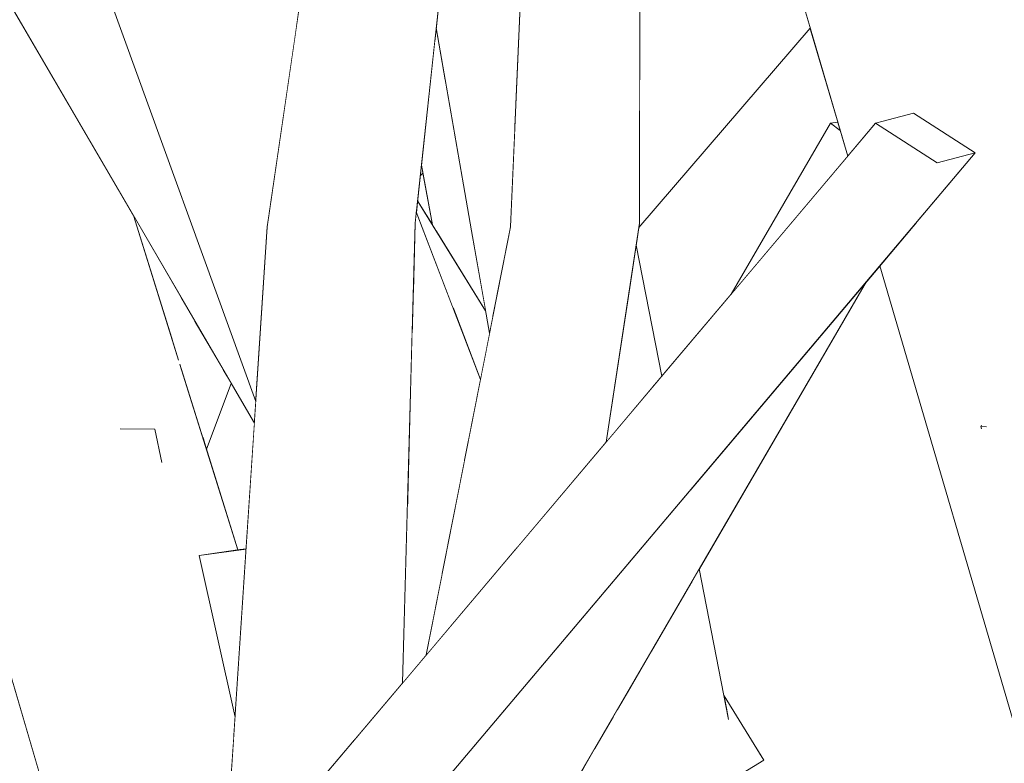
# Model space of a CAD drawing. Extents: x -289599 to -184549, y 66678 to 295474.
# Tile 512 of 656: x -250701 to -250655, y 72166 to 72201. Entities that reach past the tile are written whole.
import ezdxf

# ---------------------------------------------------------------- set-up
doc = ezdxf.new("R2010")
doc.units = 0
doc.header["$MEASUREMENT"] = 0
doc.linetypes.add('Wipeout_Contour', pattern=[1000, 0, -1000])
doc.layers.add('arch drzewa', color=8, linetype='Continuous')
doc.layers.add('Model drzwi', color=8, linetype='Continuous')
doc.layers.add('arch drzewa_Nr_Pióra__4', color=8, linetype='Continuous', lineweight=9)

msp = doc.modelspace()

# ---------------------------------------------------------------- wipeouts: each hides what was drawn before it
at = {"color": 254, "linetype": 'Wipeout_Contour', "lineweight": 0, "ltscale": 1023243.121402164}
msp.add_wipeout([(-250661.333, 72196.41), (-250658.444, 72194.548), (-250656.67, 72195.016), (-250659.558, 72196.878)], dxfattribs=at).dxf.layer = 'arch drzewa'
at = {"color": 254, "linetype": 'Wipeout_Contour', "lineweight": 0, "ltscale": 1023322.389986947}
msp.add_wipeout([(-250687.099, 72192.451), (-250685.746, 72167.522), (-250683.462, 72170.225), (-250682.871, 72191.733)], dxfattribs=at).dxf.layer = 'arch drzewa'
at = {"color": 254, "linetype": 'Wipeout_Contour', "lineweight": 0, "ltscale": 1790728.03648663}
msp.add_wipeout([(-250672.529, 72190.705), (-250671.335, 72184.575), (-250668.088, 72188.417), (-250663.435, 72196.41), (-250663.106, 72196.465), (-250664.393, 72200.86), (-250672.404, 72191.524)], dxfattribs=at).dxf.layer = 'Model drzwi'
at = {"color": 254, "linetype": 'Wipeout_Contour', "lineweight": 0, "ltscale": 767497.951619}
msp.add_wipeout([(-250682.633, 72193.94), (-250682.508, 72194.073), (-250682.577, 72194.451)], dxfattribs=at).dxf.layer = 'Model drzwi'
at = {"color": 254, "linetype": 'Wipeout_Contour', "lineweight": 0, "ltscale": 1790888.651131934}
msp.add_wipeout([(-250718.294, 72171.345), (-250711.643, 72139.237), (-250694.271, 72127.34), (-250693.117, 72140.774), (-250693.108, 72140.916), (-250707.397, 72189.732), (-250708.017, 72188.998)], dxfattribs=at).dxf.layer = 'Model drzwi'

# ---------------------------------------------------------------- next in the draw order: wipeouts: each hides what was drawn before it
at = {"color": 254, "linetype": 'Wipeout_Contour', "lineweight": 0, "ltscale": 1279229.006198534}
msp.add_wipeout([(-250705.82, 72208.86), (-250696.522, 72182.365), (-250694.562, 72184.52), (-250693.935, 72185.341), (-250696.022, 72192.047)], dxfattribs=at).dxf.layer = 'arch drzewa'
at = {"color": 254, "linetype": 'Wipeout_Contour', "lineweight": 0, "ltscale": 767445.139868}
msp.add_wipeout([(-250663.435, 72196.41), (-250662.988, 72196.061), (-250663.106, 72196.465)], dxfattribs=at).dxf.layer = 'arch drzewa'
at = {"color": 254, "linetype": 'Wipeout_Contour', "lineweight": 0, "ltscale": 1790783.873592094}
msp.add_wipeout([(-250687.099, 72192.451), (-250688.922, 72141.17), (-250684.279, 72140.477), (-250685.442, 72161.906), (-250686.507, 72161.341), (-250687.997, 72164.858), (-250685.746, 72167.522)], dxfattribs=at).dxf.layer = 'arch drzewa'
at = {"color": 254, "linetype": 'Wipeout_Contour', "lineweight": 0, "ltscale": 1023292.800771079}
msp.add_wipeout([(-250677.192, 72192.451), (-250678.119, 72176.547), (-250673.941, 72181.491), (-250672.372, 72191.733)], dxfattribs=at).dxf.layer = 'arch drzewa'
at = {"color": 254, "linetype": 'Wipeout_Contour', "lineweight": 0, "ltscale": 1023343.286532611}
msp.add_wipeout([(-250691.062, 72176.462), (-250692.973, 72176.193), (-250690.776, 72176.475), (-250690.774, 72176.499)], dxfattribs=at).dxf.layer = 'arch drzewa'
at = {"color": 254, "linetype": 'Wipeout_Contour', "lineweight": 0, "ltscale": 3581199.800095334}
msp.add_wipeout([(-250661.756, 72188.998), (-250669.578, 72175.561), (-250668.42, 72169.618), (-250666.557, 72166.609), (-250667.697, 72165.909), (-250663.051, 72142.071), (-250662.304, 72140.409), (-250662.697, 72140.253), (-250661.416, 72133.683), (-250660.416, 72129.041), (-250660.869, 72125.756), (-250647.61, 72142.937), (-250647.595, 72143.476), (-250661.135, 72189.732)], dxfattribs=at).dxf.layer = 'Model drzwi'

# ---------------------------------------------------------------- next in the draw order: wipeouts: each hides what was drawn before it
at = {"color": 254, "linetype": 'Wipeout_Contour', "lineweight": 0, "ltscale": 767493.941952}
msp.add_wipeout([(-250676.04, 72231.962), (-250672.372, 72191.733), (-250672.336, 72225.911)], dxfattribs=at).dxf.layer = 'arch drzewa'
at = {"color": 254, "linetype": 'Wipeout_Contour', "lineweight": 0, "ltscale": 1534984.679231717}
msp.add_wipeout([(-250689.787, 72191.556), (-250689.302, 72163.314), (-250688.682, 72164.048), (-250689.298, 72163.046), (-250688.922, 72141.17), (-250687.099, 72192.451)], dxfattribs=at).dxf.layer = 'arch drzewa'
at = {"color": 254, "linetype": 'Wipeout_Contour', "lineweight": 0, "ltscale": 767474.39963}
msp.add_wipeout([(-250680.362, 72173.893), (-250678.119, 72176.547), (-250677.192, 72192.451)], dxfattribs=at).dxf.layer = 'arch drzewa'
at = {"color": 254, "linetype": 'Wipeout_Contour', "lineweight": 0, "ltscale": 767505.394936}
msp.add_wipeout([(-250692.973, 72176.193), (-250691.291, 72168.621), (-250690.776, 72176.475)], dxfattribs=at).dxf.layer = 'arch drzewa'

# ---------------------------------------------------------------- next in the draw order: wipeouts: each hides what was drawn before it
at = {"color": 254, "linetype": 'Wipeout_Contour', "lineweight": 0, "ltscale": 1023303.948060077}
msp.add_wipeout([(-250681.202, 72172.899), (-250680.362, 72173.893), (-250677.192, 72192.451), (-250678.409, 72191.556)], dxfattribs=at).dxf.layer = 'arch drzewa'
at = {"color": 254, "linetype": 'Wipeout_Contour', "lineweight": 0, "ltscale": 1790807.034247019}
msp.add_wipeout([(-250689.787, 72191.556), (-250693.117, 72140.774), (-250688.922, 72141.17), (-250689.298, 72163.046), (-250690.021, 72162.411), (-250690.05, 72162.43), (-250689.302, 72163.314)], dxfattribs=at).dxf.layer = 'arch drzewa'

# ---------------------------------------------------------------- next in the draw order: wipeouts: each hides what was drawn before it
at = {"color": 254, "linetype": 'Wipeout_Contour', "lineweight": 0, "ltscale": 1023325.765329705}
msp.add_wipeout([(-250677.192, 72192.451), (-250672.372, 72191.733), (-250676.04, 72231.962), (-250676.387, 72232.529)], dxfattribs=at).dxf.layer = 'arch drzewa'
at = {"color": 254, "linetype": 'Wipeout_Contour', "lineweight": 0, "ltscale": 767477.811604}
msp.add_wipeout([(-250682.352, 72171.538), (-250681.202, 72172.899), (-250678.409, 72191.556)], dxfattribs=at).dxf.layer = 'arch drzewa'
at = {"color": 254, "linetype": 'Wipeout_Contour', "lineweight": 0, "ltscale": 1535018.787629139}
msp.add_wipeout([(-250691.472, 72184.239), (-250692.634, 72181.159), (-250691.168, 72176.447), (-250691.062, 72176.462), (-250690.774, 72176.499), (-250690.389, 72182.381)], dxfattribs=at).dxf.layer = 'arch drzewa'

# ---------------------------------------------------------------- next in the draw order: wipeouts: each hides what was drawn before it
at = {"color": 254, "linetype": 'Wipeout_Contour', "lineweight": 0, "ltscale": 767505.255805}
msp.add_wipeout([(-250676.523, 72232.752), (-250677.192, 72192.451), (-250676.387, 72232.529)], dxfattribs=at).dxf.layer = 'arch drzewa'
at = {"color": 254, "linetype": 'Wipeout_Contour', "lineweight": 0, "ltscale": 1279083.688879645}
msp.add_wipeout([(-250669.867, 72179.4), (-250680.379, 72161.341), (-250678.973, 72161.906), (-250676.934, 72162.925), (-250661.756, 72188.998)], dxfattribs=at).dxf.layer = 'arch drzewa'
at = {"color": 254, "linetype": 'Wipeout_Contour', "lineweight": 0, "ltscale": 1790861.537103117}
msp.add_wipeout([(-250696.32, 72181.788), (-250691.355, 72167.643), (-250691.291, 72168.621), (-250692.973, 72176.193), (-250691.168, 72176.447), (-250693.866, 72185.118), (-250694.724, 72180.56)], dxfattribs=at).dxf.layer = 'arch drzewa'

# ---------------------------------------------------------------- next in the draw order: linework, layer by layer
at = {"layer": 'arch drzewa_Nr_Pióra__4', "linetype": 'Continuous'}
msp.add_line((-250691.062, 72176.462), (-250690.774, 72176.499), dxfattribs=at)

# ---------------------------------------------------------------- next in the draw order: wipeouts: each hides what was drawn before it
at = {"color": 254, "linetype": 'Wipeout_Contour', "lineweight": 0, "ltscale": 1023333.611497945}
msp.add_wipeout([(-250676.604, 72232.884), (-250678.409, 72191.556), (-250677.192, 72192.451), (-250676.523, 72232.752)], dxfattribs=at).dxf.layer = 'arch drzewa'
at = {"color": 254, "linetype": 'Wipeout_Contour', "lineweight": 0, "ltscale": 1790912.456638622}
msp.add_wipeout([(-250707.659, 72212.015), (-250691.787, 72161.051), (-250691.355, 72167.643), (-250696.32, 72181.788), (-250696.661, 72182.116), (-250696.522, 72182.365), (-250705.82, 72208.86)], dxfattribs=at).dxf.layer = 'arch drzewa'
at = {"color": 254, "linetype": 'Wipeout_Contour', "lineweight": 0, "ltscale": 1023261.990702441}
msp.add_wipeout([(-250663.435, 72196.41), (-250668.088, 72188.417), (-250662.638, 72194.866), (-250662.988, 72196.061)], dxfattribs=at).dxf.layer = 'arch drzewa'
at = {"color": 254, "linetype": 'Wipeout_Contour', "lineweight": 0, "ltscale": 1023280.830973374}
msp.add_wipeout([(-250681.017, 72166.206), (-250681.802, 72164.858), (-250680.379, 72161.341), (-250669.867, 72179.4)], dxfattribs=at).dxf.layer = 'arch drzewa'

# ---------------------------------------------------------------- next in the draw order: wipeouts: each hides what was drawn before it
at = {"color": 254, "linetype": 'Wipeout_Contour', "lineweight": 0, "ltscale": 767518.241746}
msp.add_wipeout([(-250682.871, 72191.733), (-250678.179, 72235.159), (-250681.919, 72235.184)], dxfattribs=at).dxf.layer = 'arch drzewa'
at = {"color": 254, "linetype": 'Wipeout_Contour', "lineweight": 0, "ltscale": 2558527.668564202}
msp.add_wipeout([(-250718.787, 72228.646), (-250707.342, 72196.477), (-250705.82, 72196.878), (-250702.931, 72195.016), (-250705.669, 72191.776), (-250692.246, 72154.049), (-250691.801, 72160.847), (-250691.787, 72161.051), (-250707.659, 72212.015), (-250717.595, 72229.064)], dxfattribs=at).dxf.layer = 'arch drzewa'

# ---------------------------------------------------------------- next in the draw order: wipeouts: each hides what was drawn before it
at = {"color": 254, "linetype": 'Wipeout_Contour', "lineweight": 0, "ltscale": 767513.691657}
msp.add_wipeout([(-250681.919, 72235.184), (-250687.099, 72192.451), (-250682.871, 72191.733)], dxfattribs=at).dxf.layer = 'arch drzewa'
at = {"color": 254, "linetype": 'Wipeout_Contour', "lineweight": 0, "ltscale": 1023364.46370566}
msp.add_wipeout([(-250707.397, 72189.732), (-250693.108, 72140.916), (-250692.246, 72154.049), (-250705.669, 72191.776)], dxfattribs=at).dxf.layer = 'arch drzewa'

# ---------------------------------------------------------------- next in the draw order: linework, layer by layer
at = {"layer": 'arch drzewa_Nr_Pióra__4', "linetype": 'Continuous'}
for p, q in [((-250690.776, 72176.475), (-250692.973, 72176.193)), ((-250692.973, 72176.193), (-250691.062, 72176.462)), ((-250691.291, 72168.621), (-250692.973, 72176.193))]:
    msp.add_line(p, q, dxfattribs=at)

# ---------------------------------------------------------------- next in the draw order: wipeouts: each hides what was drawn before it
at = {"color": 254, "linetype": 'Wipeout_Contour', "lineweight": 0, "ltscale": 767528.100135}
msp.add_wipeout([(-250687.099, 72192.451), (-250681.919, 72235.184), (-250683.314, 72235.933)], dxfattribs=at).dxf.layer = 'arch drzewa'
at = {"color": 254, "linetype": 'Wipeout_Contour', "lineweight": 0, "ltscale": 1023353.250499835}
msp.add_wipeout([(-250691.849, 72184.886), (-250692.795, 72181.676), (-250692.634, 72181.159), (-250691.472, 72184.239)], dxfattribs=at).dxf.layer = 'arch drzewa'

# ---------------------------------------------------------------- next in the draw order: wipeouts: each hides what was drawn before it
at = {"color": 254, "linetype": 'Wipeout_Contour', "lineweight": 0, "ltscale": 767521.387719}
msp.add_wipeout([(-250683.314, 72235.933), (-250689.787, 72191.556), (-250687.099, 72192.451)], dxfattribs=at).dxf.layer = 'arch drzewa'
at = {"color": 254, "linetype": 'Wipeout_Contour', "lineweight": 0, "ltscale": 767500.684561}
msp.add_wipeout([(-250681.884, 72200.87), (-250681.94, 72200.348), (-250681.403, 72198.093)], dxfattribs=at).dxf.layer = 'arch drzewa'
at = {"color": 254, "linetype": 'Wipeout_Contour', "lineweight": 0, "ltscale": 1535038.842518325}
msp.add_wipeout([(-250695.039, 72182.09), (-250694.724, 72180.56), (-250693.866, 72185.118), (-250692.795, 72181.676), (-250691.849, 72184.886), (-250693.188, 72187.184)], dxfattribs=at).dxf.layer = 'arch drzewa'

# ---------------------------------------------------------------- next in the draw order: wipeouts: each hides what was drawn before it
at = {"color": 254, "linetype": 'Wipeout_Contour', "lineweight": 0, "ltscale": 1279093.407817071}
msp.add_wipeout([(-250658.444, 72194.548), (-250686.507, 72161.341), (-250685.442, 72161.906), (-250683.79, 72162.925), (-250656.67, 72195.016)], dxfattribs=at).dxf.layer = 'arch drzewa'
at = {"color": 254, "linetype": 'Wipeout_Contour', "lineweight": 0, "ltscale": 1535046.17494763}
msp.add_wipeout([(-250695.039, 72182.09), (-250693.188, 72187.184), (-250693.825, 72188.277), (-250694.221, 72186.259), (-250693.935, 72185.341), (-250694.562, 72184.52)], dxfattribs=at).dxf.layer = 'arch drzewa'

# ---------------------------------------------------------------- next in the draw order: wipeouts: each hides what was drawn before it
at = {"color": 254, "linetype": 'Wipeout_Contour', "lineweight": 0, "ltscale": 1023278.014258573}
msp.add_wipeout([(-250687.997, 72164.858), (-250686.507, 72161.341), (-250658.444, 72194.548), (-250661.333, 72196.41)], dxfattribs=at).dxf.layer = 'arch drzewa'
at = {"color": 254, "linetype": 'Wipeout_Contour', "lineweight": 0, "ltscale": 767527.93633}
msp.add_wipeout([(-250696.022, 72192.047), (-250694.221, 72186.259), (-250693.825, 72188.277)], dxfattribs=at).dxf.layer = 'arch drzewa'
at = {"color": 254, "linetype": 'Wipeout_Contour', "lineweight": 0, "ltscale": 1023366.05844801}
msp.add_wipeout([(-250696.661, 72182.116), (-250695.039, 72182.09), (-250694.562, 72184.52), (-250696.522, 72182.365)], dxfattribs=at).dxf.layer = 'arch drzewa'

# ---------------------------------------------------------------- next in the draw order: wipeouts: each hides what was drawn before it
at = {"color": 254, "linetype": 'Wipeout_Contour', "lineweight": 0, "ltscale": 2302703.697853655}
msp.add_wipeout([(-250705.407, 72225.012), (-250689.696, 72192.18), (-250688.456, 72200.684), (-250698.465, 72226.167), (-250701.128, 72225.724), (-250701.791, 72224.531), (-250701.938, 72224.491), (-250702.032, 72224.564), (-250702.34, 72225.522)], dxfattribs=at).dxf.layer = 'arch drzewa'
at = {"color": 254, "linetype": 'Wipeout_Contour', "lineweight": 0, "ltscale": 1279009.199780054}
msp.add_wipeout([(-250659.559, 72208.86), (-250650.26, 72182.365), (-250648.301, 72184.52), (-250647.674, 72185.341), (-250649.76, 72192.047)], dxfattribs=at).dxf.layer = 'arch drzewa'
at = {"color": 254, "linetype": 'Wipeout_Contour', "lineweight": 0, "ltscale": 1023365.286608}
msp.add_wipeout([(-250694.724, 72180.56), (-250695.039, 72182.09), (-250696.661, 72182.116), (-250696.32, 72181.788)], dxfattribs=at).dxf.layer = 'arch drzewa'

# ---------------------------------------------------------------- next in the draw order: linework, layer by layer
at = {"layer": 'arch drzewa_Nr_Pióra__4', "linetype": 'Continuous'}
for p, q in [((-250695.039, 72182.09), (-250696.673, 72182.117)), ((-250694.721, 72180.544), (-250695.039, 72182.09))]:
    msp.add_line(p, q, dxfattribs=at)

# ---------------------------------------------------------------- next in the draw order: wipeouts: each hides what was drawn before it
at = {"color": 254, "linetype": 'Wipeout_Contour', "lineweight": 0, "ltscale": 1023379.02174234}
msp.add_wipeout([(-250689.696, 72192.18), (-250705.407, 72225.012), (-250690.322, 72183.392), (-250689.787, 72191.556)], dxfattribs=at).dxf.layer = 'arch drzewa'
at = {"color": 254, "linetype": 'Wipeout_Contour', "lineweight": 0, "ltscale": 3069280.535395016}
msp.add_wipeout([(-250659.559, 72208.86), (-250661.397, 72212.015), (-250624.813, 72094.541), (-250624.074, 72094.481), (-250625.233, 72098.421), (-250626.912, 72103.613), (-250626.187, 72108.519), (-250626.108, 72109.535), (-250625.672, 72112.302), (-250650.058, 72181.788), (-250650.399, 72182.116), (-250650.26, 72182.365)], dxfattribs=at).dxf.layer = 'arch drzewa'

# ---------------------------------------------------------------- next in the draw order: wipeouts: each hides what was drawn before it
at = {"color": 254, "linetype": 'Wipeout_Contour', "lineweight": 0, "ltscale": 2046473.701820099}
msp.add_wipeout([(-250671.333, 72229.064), (-250672.526, 72228.646), (-250661.08, 72196.477), (-250659.558, 72196.878), (-250656.67, 72195.016), (-250659.408, 72191.776), (-250624.813, 72094.541), (-250661.397, 72212.015)], dxfattribs=at).dxf.layer = 'arch drzewa'
at = {"color": 254, "linetype": 'Wipeout_Contour', "lineweight": 0, "ltscale": 1023395.419005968}
msp.add_wipeout([(-250698.194, 72225.51), (-250698.206, 72225.507), (-250688.456, 72200.684), (-250688.317, 72201.635)], dxfattribs=at).dxf.layer = 'arch drzewa'

# ---------------------------------------------------------------- next in the draw order: linework, layer by layer
at = {"layer": 'arch drzewa_Nr_Pióra__4', "linetype": 'Continuous'}
msp.add_line((-250689.787, 72191.556), (-250683.314, 72235.933), dxfattribs=at)

# ---------------------------------------------------------------- next in the draw order: wipeouts: each hides what was drawn before it
at = {"color": 254, "linetype": 'Wipeout_Contour', "lineweight": 0, "ltscale": 1023414.48196088}
msp.add_wipeout([(-250697.331, 72202.73), (-250727.375, 72245.845), (-250690.389, 72182.381), (-250690.322, 72183.392)], dxfattribs=at).dxf.layer = 'arch drzewa'
at = {"color": 254, "linetype": 'Wipeout_Contour', "lineweight": 0, "ltscale": 1023274.58735174}
msp.add_wipeout([(-250661.08, 72196.477), (-250672.526, 72228.646), (-250662.638, 72194.866), (-250661.333, 72196.41)], dxfattribs=at).dxf.layer = 'arch drzewa'
at = {"color": 254, "linetype": 'Wipeout_Contour', "lineweight": 0, "ltscale": 1023121.002261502}
msp.add_wipeout([(-250659.408, 72191.776), (-250661.135, 72189.732), (-250632.596, 72092.236), (-250624.813, 72094.541)], dxfattribs=at).dxf.layer = 'arch drzewa'

# ---------------------------------------------------------------- next in the draw order: linework, layer by layer
at = {"layer": 'arch drzewa_Nr_Pióra__4', "linetype": 'Continuous'}
for p, q in [((-250690.389, 72182.381), (-250727.375, 72245.845)), ((-250690.322, 72183.392), (-250705.407, 72225.012)), ((-250693.931, 72185.328), (-250696.022, 72192.047)), ((-250693.117, 72140.774), (-250689.787, 72191.556)), ((-250693.108, 72140.916), (-250707.397, 72189.732)), ((-250691.168, 72176.447), (-250693.87, 72185.13)), ((-250692.634, 72181.159), (-250691.472, 72184.239))]:
    msp.add_line(p, q, dxfattribs=at)

# ---------------------------------------------------------------- next in the draw order: wipeouts: each hides what was drawn before it
at = {"color": 254, "linetype": 'Wipeout_Contour', "lineweight": 0, "ltscale": 2046469.669242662}
msp.add_wipeout([(-250659.145, 72225.012), (-250617.87, 72138.757), (-250652.204, 72226.167), (-250654.867, 72225.724), (-250655.529, 72224.531), (-250655.677, 72224.491), (-250655.771, 72224.564), (-250656.079, 72225.522)], dxfattribs=at).dxf.layer = 'arch drzewa'
at = {"color": 254, "linetype": 'Wipeout_Contour', "lineweight": 0, "ltscale": 1534856.239615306}
msp.add_wipeout([(-250671.836, 72171.682), (-250670.607, 72167.036), (-250669.233, 72164.965), (-250669.944, 72164.529), (-250660.612, 72129.247), (-250669.922, 72174.969)], dxfattribs=at).dxf.layer = 'arch drzewa'

# ---------------------------------------------------------------- next in the draw order: wipeouts: each hides what was drawn before it
at = {"color": 254, "linetype": 'Wipeout_Contour', "lineweight": 0, "ltscale": 1790363.952902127}
msp.add_wipeout([(-250659.145, 72225.012), (-250627.226, 72136.943), (-250620.998, 72138.151), (-250620.92, 72138.566), (-250620.784, 72140.202), (-250619.922, 72138.359), (-250617.87, 72138.757)], dxfattribs=at).dxf.layer = 'arch drzewa'
at = {"color": 254, "linetype": 'Wipeout_Contour', "lineweight": 0, "ltscale": 1534850.707361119}
msp.add_wipeout([(-250669.91, 72174.989), (-250660.512, 72129.041), (-250667.697, 72165.909), (-250668.005, 72165.72), (-250668.213, 72168.555), (-250669.578, 72175.561)], dxfattribs=at).dxf.layer = 'arch drzewa'
at = {"color": 254, "linetype": 'Wipeout_Contour', "lineweight": 0, "ltscale": 767444.244833}
msp.add_wipeout([(-250671.836, 72171.682), (-250672.783, 72170.055), (-250670.607, 72167.036)], dxfattribs=at).dxf.layer = 'arch drzewa'

# ---------------------------------------------------------------- next in the draw order: wipeouts: each hides what was drawn before it
at = {"color": 254, "linetype": 'Wipeout_Contour', "lineweight": 0, "ltscale": 767443.856016}
msp.add_wipeout([(-250681.113, 72245.845), (-250642.982, 72180.416), (-250651.07, 72202.73)], dxfattribs=at).dxf.layer = 'arch drzewa'
at = {"color": 254, "linetype": 'Wipeout_Contour', "lineweight": 0, "ltscale": 1023212.461394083}
msp.add_wipeout([(-250669.91, 72174.989), (-250669.922, 72174.969), (-250660.612, 72129.247), (-250660.512, 72129.041)], dxfattribs=at).dxf.layer = 'arch drzewa'

# ---------------------------------------------------------------- next in the draw order: linework, layer by layer
at = {"layer": 'arch drzewa_Nr_Pióra__4', "linetype": 'Continuous'}
for p, q in [((-250661.333, 72196.41), (-250659.558, 72196.878)), ((-250659.558, 72196.878), (-250656.67, 72195.016)), ((-250663.435, 72196.41), (-250663.106, 72196.465)), ((-250662.988, 72196.061), (-250663.435, 72196.41)), ((-250658.444, 72194.548), (-250661.333, 72196.41)), ((-250656.67, 72195.016), (-250658.444, 72194.548)), ((-250632.596, 72092.236), (-250661.135, 72189.732)), ((-250656.405, 72182.216), (-250656.377, 72182.282)), ((-250656.138, 72182.211), (-250656.405, 72182.216)), ((-250656.405, 72182.216), (-250656.385, 72182.118))]:
    msp.add_line(p, q, dxfattribs=at)

# ---------------------------------------------------------------- next in the draw order: wipeouts: each hides what was drawn before it
at = {"color": 254, "linetype": 'Wipeout_Contour', "lineweight": 0, "ltscale": 1279104.036535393}
msp.add_wipeout([(-250672.372, 72191.733), (-250672.404, 72191.524), (-250664.393, 72200.86), (-250665.463, 72204.517), (-250672.369, 72194.695)], dxfattribs=at).dxf.layer = 'arch drzewa'
at = {"color": 254, "linetype": 'Wipeout_Contour', "lineweight": 0, "ltscale": 1023318.970746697}
msp.add_wipeout([(-250681.892, 72191.379), (-250679.572, 72187.632), (-250680.239, 72191.367), (-250680.269, 72191.54)], dxfattribs=at).dxf.layer = 'arch drzewa'
at = {"color": 254, "linetype": 'Wipeout_Contour', "lineweight": 0, "ltscale": 767461.614394}
msp.add_wipeout([(-250673.941, 72181.491), (-250671.772, 72184.057), (-250672.785, 72189.032)], dxfattribs=at).dxf.layer = 'arch drzewa'
at = {"color": 254, "linetype": 'Wipeout_Contour', "lineweight": 0, "ltscale": 1023311.421710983}
msp.add_wipeout([(-250683.23, 72178.668), (-250681.613, 72175.29), (-250680.567, 72180.601), (-250683.006, 72186.81)], dxfattribs=at).dxf.layer = 'arch drzewa'
at = {"color": 254, "linetype": 'Wipeout_Contour', "lineweight": 0, "ltscale": 1790665.14211549}
msp.add_wipeout([(-250674.485, 72167.13), (-250674.957, 72166.319), (-250664.131, 72138.757), (-250663.935, 72139.042), (-250669.887, 72154.726), (-250672.883, 72163.521), (-250673.029, 72163.479)], dxfattribs=at).dxf.layer = 'arch drzewa'

# ---------------------------------------------------------------- next in the draw order: wipeouts: each hides what was drawn before it
at = {"color": 254, "linetype": 'Wipeout_Contour', "lineweight": 0, "ltscale": 1023287.991472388}
msp.add_wipeout([(-250672.364, 72198.919), (-250672.369, 72194.695), (-250665.463, 72204.517), (-250665.972, 72206.257)], dxfattribs=at).dxf.layer = 'arch drzewa'
at = {"color": 254, "linetype": 'Wipeout_Contour', "lineweight": 0, "ltscale": 1534990.994934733}
msp.add_wipeout([(-250681.94, 72200.348), (-250682.577, 72194.451), (-250682.059, 72191.649), (-250681.892, 72191.379), (-250680.269, 72191.54), (-250681.403, 72198.093)], dxfattribs=at).dxf.layer = 'arch drzewa'
at = {"color": 254, "linetype": 'Wipeout_Contour', "lineweight": 0, "ltscale": 1023282.020470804}
msp.add_wipeout([(-250672.784, 72189.04), (-250671.766, 72184.064), (-250671.335, 72184.575), (-250672.529, 72190.705)], dxfattribs=at).dxf.layer = 'arch drzewa'
at = {"color": 254, "linetype": 'Wipeout_Contour', "lineweight": 0, "ltscale": 1023305.598492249}
msp.add_wipeout([(-250683.462, 72170.225), (-250682.352, 72171.538), (-250681.613, 72175.29), (-250683.23, 72178.668)], dxfattribs=at).dxf.layer = 'arch drzewa'
at = {"color": 254, "linetype": 'Wipeout_Contour', "lineweight": 0, "ltscale": 1279067.728104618}
msp.add_wipeout([(-250672.783, 72170.055), (-250673.423, 72168.955), (-250670.482, 72164.198), (-250669.233, 72164.965), (-250670.607, 72167.036)], dxfattribs=at).dxf.layer = 'arch drzewa'
at = {"color": 254, "linetype": 'Wipeout_Contour', "lineweight": 0, "ltscale": 767431.58352}
msp.add_wipeout([(-250666.557, 72166.609), (-250668.42, 72169.618), (-250668.34, 72169.21)], dxfattribs=at).dxf.layer = 'arch drzewa'

# ---------------------------------------------------------------- next in the draw order: linework, layer by layer
at = {"layer": 'arch drzewa_Nr_Pióra__4', "linetype": 'Continuous'}
msp.add_line((-250668.088, 72188.417), (-250663.435, 72196.41), dxfattribs=at)

# ---------------------------------------------------------------- next in the draw order: wipeouts: each hides what was drawn before it
at = {"color": 254, "linetype": 'Wipeout_Contour', "lineweight": 0, "ltscale": 1023335.122842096}
msp.add_wipeout([(-250680.822, 72210.696), (-250678.168, 72197.07), (-250677.729, 72207.124), (-250680.257, 72215.926)], dxfattribs=at).dxf.layer = 'arch drzewa'
at = {"color": 254, "linetype": 'Wipeout_Contour', "lineweight": 0, "ltscale": 1023292.899242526}
msp.add_wipeout([(-250672.364, 72198.919), (-250665.972, 72206.257), (-250666.859, 72209.287), (-250672.361, 72201.866)], dxfattribs=at).dxf.layer = 'arch drzewa'
at = {"color": 254, "linetype": 'Wipeout_Contour', "lineweight": 0, "ltscale": 1023328.847720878}
msp.add_wipeout([(-250682.758, 72192.778), (-250682.059, 72191.649), (-250682.508, 72194.073), (-250682.633, 72193.94)], dxfattribs=at).dxf.layer = 'arch drzewa'
at = {"color": 254, "linetype": 'Wipeout_Contour', "lineweight": 0, "ltscale": 767485.126109}
msp.add_wipeout([(-250680.239, 72191.367), (-250679.241, 72187.331), (-250678.422, 72191.491)], dxfattribs=at).dxf.layer = 'arch drzewa'
at = {"color": 254, "linetype": 'Wipeout_Contour', "lineweight": 0, "ltscale": 767462.565914}
msp.add_wipeout([(-250672.785, 72189.032), (-250671.772, 72184.057), (-250672.784, 72189.04)], dxfattribs=at).dxf.layer = 'arch drzewa'
at = {"color": 254, "linetype": 'Wipeout_Contour', "lineweight": 0, "ltscale": 767443.966665}
msp.add_wipeout([(-250673.423, 72168.955), (-250673.593, 72168.663), (-250670.482, 72164.198)], dxfattribs=at).dxf.layer = 'arch drzewa'
at = {"color": 254, "linetype": 'Wipeout_Contour', "lineweight": 0, "ltscale": 1023240.691011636}
msp.add_wipeout([(-250666.557, 72166.609), (-250668.34, 72169.21), (-250668.213, 72168.555), (-250668.005, 72165.72)], dxfattribs=at).dxf.layer = 'arch drzewa'

# ---------------------------------------------------------------- next in the draw order: linework, layer by layer
at = {"layer": 'arch drzewa_Nr_Pióra__4', "linetype": 'Continuous'}
for p, q in [((-250662.638, 72194.866), (-250672.526, 72228.646)), ((-250672.372, 72191.733), (-250672.336, 72225.911)), ((-250672.404, 72191.524), (-250664.393, 72200.86)), ((-250682.633, 72193.94), (-250682.508, 72194.073)), ((-250673.941, 72181.491), (-250672.372, 72191.733)), ((-250671.335, 72184.575), (-250672.529, 72190.705)), ((-250668.206, 72168.52), (-250669.578, 72175.561)), ((-250666.557, 72166.609), (-250668.42, 72169.618)), ((-250666.557, 72166.609), (-250668.009, 72165.717))]:
    msp.add_line(p, q, dxfattribs=at)

# ---------------------------------------------------------------- next in the draw order: wipeouts: each hides what was drawn before it
at = {"color": 254, "linetype": 'Wipeout_Contour', "lineweight": 0, "ltscale": 1023330.352399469}
msp.add_wipeout([(-250681.14, 72207.753), (-250678.213, 72196.04), (-250678.168, 72197.07), (-250680.822, 72210.696)], dxfattribs=at).dxf.layer = 'arch drzewa'
at = {"color": 254, "linetype": 'Wipeout_Contour', "lineweight": 0, "ltscale": 767484.553731}
msp.add_wipeout([(-250680.239, 72191.367), (-250679.387, 72186.593), (-250679.241, 72187.331)], dxfattribs=at).dxf.layer = 'arch drzewa'
at = {"color": 254, "linetype": 'Wipeout_Contour', "lineweight": 0, "ltscale": 1023258.326830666}
msp.add_wipeout([(-250674.485, 72167.13), (-250673.029, 72163.479), (-250670.482, 72164.198), (-250673.593, 72168.663)], dxfattribs=at).dxf.layer = 'arch drzewa'

# ---------------------------------------------------------------- next in the draw order: linework, layer by layer
at = {"layer": 'arch drzewa_Nr_Pióra__4', "linetype": 'Continuous'}
msp.add_line((-250676.943, 72162.909), (-250661.756, 72188.998), dxfattribs=at)

# ---------------------------------------------------------------- next in the draw order: wipeouts: each hides what was drawn before it
at = {"color": 254, "linetype": 'Wipeout_Contour', "lineweight": 0, "ltscale": 1534984.461297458}
msp.add_wipeout([(-250681.14, 72207.753), (-250681.884, 72200.87), (-250680.239, 72191.367), (-250678.422, 72191.491), (-250678.409, 72191.556), (-250678.213, 72196.04)], dxfattribs=at).dxf.layer = 'arch drzewa'

# ---------------------------------------------------------------- next in the draw order: linework, layer by layer
at = {"layer": 'arch drzewa_Nr_Pióra__4', "linetype": 'Continuous'}
msp.add_line((-250678.409, 72191.556), (-250676.604, 72232.884), dxfattribs=at)

# ---------------------------------------------------------------- next in the draw order: wipeouts: each hides what was drawn before it
at = {"color": 254, "linetype": 'Wipeout_Contour', "lineweight": 0, "ltscale": 1279149.268317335}
msp.add_wipeout([(-250682.955, 72188.673), (-250680.26, 72182.159), (-250679.815, 72184.418), (-250682.814, 72192.262), (-250682.871, 72191.733)], dxfattribs=at).dxf.layer = 'arch drzewa'

# ---------------------------------------------------------------- next in the draw order: wipeouts: each hides what was drawn before it
at = {"color": 254, "linetype": 'Wipeout_Contour', "lineweight": 0, "ltscale": 1023315.398811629}
msp.add_wipeout([(-250682.955, 72188.673), (-250683.006, 72186.81), (-250680.567, 72180.601), (-250680.26, 72182.159)], dxfattribs=at).dxf.layer = 'arch drzewa'

# ---------------------------------------------------------------- next in the draw order: wipeouts: each hides what was drawn before it
at = {"color": 254, "linetype": 'Wipeout_Contour', "lineweight": 0, "ltscale": 1534976.732702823}
msp.add_wipeout([(-250682.814, 72192.262), (-250681.136, 72187.873), (-250679.581, 72185.605), (-250679.387, 72186.593), (-250679.572, 72187.632), (-250682.758, 72192.778)], dxfattribs=at).dxf.layer = 'arch drzewa'

# ---------------------------------------------------------------- next in the draw order: linework, layer by layer
at = {"layer": 'arch drzewa_Nr_Pióra__4', "linetype": 'Continuous'}
for p, q in [((-250682.871, 72191.733), (-250678.179, 72235.159)), ((-250680.239, 72191.367), (-250681.884, 72200.87)), ((-250682.059, 72191.649), (-250682.577, 72194.451)), ((-250683.462, 72170.225), (-250682.871, 72191.733))]:
    msp.add_line(p, q, dxfattribs=at)

# ---------------------------------------------------------------- next in the draw order: wipeouts: each hides what was drawn before it
at = {"color": 254, "linetype": 'Wipeout_Contour', "lineweight": 0, "ltscale": 767483.887547}
msp.add_wipeout([(-250679.581, 72185.605), (-250681.136, 72187.873), (-250679.815, 72184.418)], dxfattribs=at).dxf.layer = 'arch drzewa'

# ---------------------------------------------------------------- next in the draw order: linework, layer by layer
at = {"layer": 'arch drzewa_Nr_Pióra__4', "linetype": 'Continuous'}
for p, q in [((-250688.007, 72164.847), (-250661.333, 72196.41)), ((-250683.802, 72162.911), (-250656.67, 72195.016)), ((-250679.572, 72187.632), (-250682.758, 72192.778)), ((-250679.815, 72184.418), (-250682.814, 72192.262)), ((-250682.352, 72171.538), (-250678.409, 72191.556)), ((-250679.387, 72186.593), (-250680.239, 72191.367))]:
    msp.add_line(p, q, dxfattribs=at)

doc.saveas('drawing.dxf')
